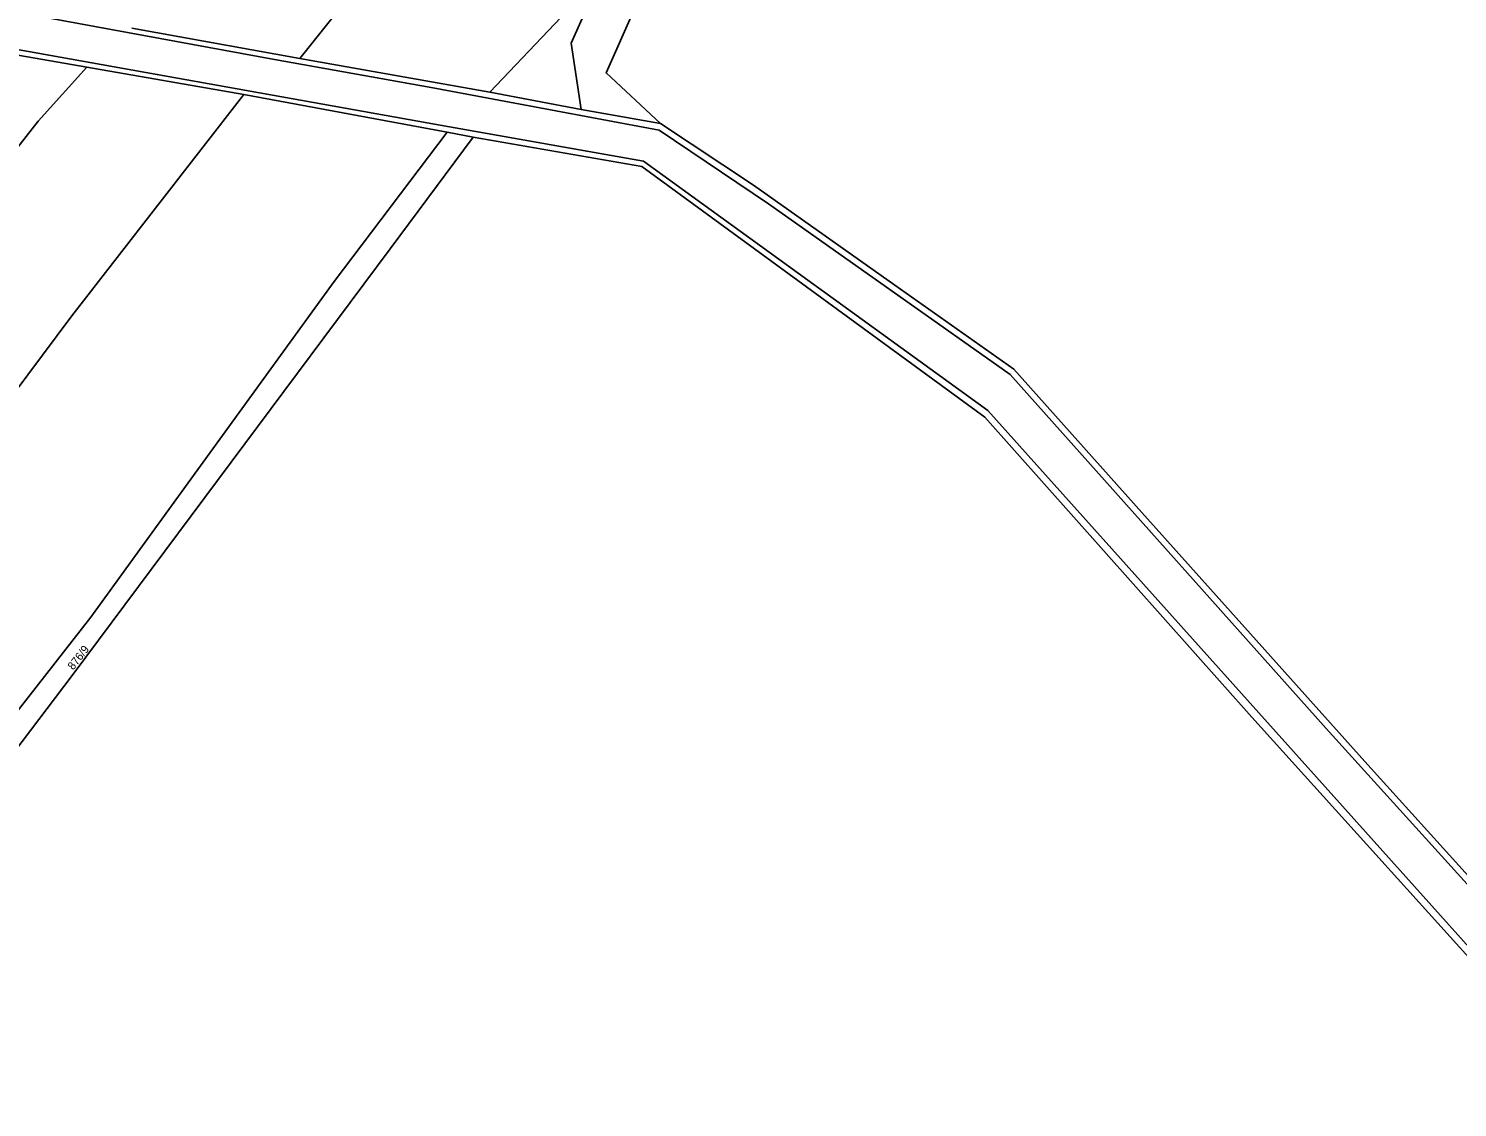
# Model space of a CAD drawing. Extents: x -7483133 to -743169, y -11317770 to -1127091.
# Drawn here: x -747811.8 to -747508.3, y -1132079.1 to -1131850 of the extents above; entities that cross this region are included whole.
import ezdxf

# ---------------------------------------------------------------- set-up
doc = ezdxf.new("R2010")
doc.units = 0
for name, color, linetype in [('Hranice parcel', 7, 'Continuous'), ('Parcelní čísla', 7, 'Continuous'), ('Vnitřní kresba', 7, 'Continuous')]:
    doc.layers.add(name, color=color, linetype=linetype)

msp = doc.modelspace()

# ---------------------------------------------------------------- linework, layer by layer
at = {"layer": 'Hranice parcel'}
for p, q in [((-747799.37, -1131858.25), (-747839.53, -1131851.31)), ((-747754.13, -1131856.36), (-747789.85, -1131849.96)), ((-747766.02, -1131864.03), (-747799.37, -1131858.25)), ((-747713.84, -1131863.52), (-747754.13, -1131856.36)), ((-747722.87, -1131872.02), (-747766.02, -1131864.03)), ((-747713.84, -1131863.52), (-747694.42, -1131867.19)), ((-747694.42, -1131867.19), (-747677.59, -1131870.17)), ((-747717.34, -1131873.06), (-747722.87, -1131872.02))]:
    msp.add_line(p, q, dxfattribs=at)
for points in [[(-747603.39, -1131726.29), (-747613.18, -1131758.77), (-747623.35, -1131774.87), (-747651.15, -1131801.66), (-747676.19, -1131826.81), (-747693.02, -1131845.21), (-747696.56, -1131853.11), (-747694.42, -1131867.19)], [(-747677.94, -1131758.02), (-747715.35, -1131807.86), (-747754.13, -1131856.36)], [(-747601, -1131766.04), (-747620.58, -1131785.29), (-747683.25, -1131846.23), (-747689.11, -1131859.46), (-747677.59, -1131870.17)], [(-747646.92, -1131783.21), (-747662.7, -1131802.96), (-747687.62, -1131835.91), (-747713.84, -1131863.52)], [(-747936.01, -1132014.3), (-747882.05, -1131963.13), (-747844.01, -1131913.39), (-747809.7, -1131869.69), (-747799.37, -1131858.25)], [(-747766.02, -1131864.03), (-747802.54, -1131911.01), (-747833.59, -1131952.47), (-747856.68, -1131983.56), (-747878.99, -1132002.51), (-747917.43, -1132036.91)], [(-747677.59, -1131870.17), (-747657.84, -1131883.3), (-747627.77, -1131904.51), (-747602.54, -1131922.38), (-747575.35, -1131952.76), (-747527.98, -1132005.67), (-747484.7, -1132053.47), (-747466.25, -1132073.95), (-747424.9, -1132119.88), (-747377.31, -1132170.88), (-747299.75, -1132213.05)], [(-747883.62, -1132066.11), (-747872.44, -1132065.32), (-747862.43, -1132056.26), (-747828.94, -1132013.76), (-747798.57, -1131974.98), (-747784.06, -1131954.95), (-747746.88, -1131903.75), (-747722.87, -1131872.02)], [(-747717.34, -1131873.06), (-747734.99, -1131896.78), (-747802.48, -1131987.42), (-747868.72, -1132074.63)], [(-747258.19, -1132251.66), (-747281.16, -1132234.43), (-747296.21, -1132226.5), (-747303.31, -1132222.76), (-747384.2, -1132180.15), (-747476.98, -1132079.32), (-747551.95, -1131996.25), (-747608.69, -1131932.57), (-747681.55, -1131879.32), (-747717.34, -1131873.06)]]:
    msp.add_lwpolyline(points, dxfattribs=at)
at = {"layer": 'Vnitřní kresba'}
for p, q in [((-747759.54, -1131856.62), (-747854.33, -1131839.25)), ((-747722.34, -1131870.9), (-747838.66, -1131850.12)), ((-747726.28, -1131862.56), (-747759.54, -1131856.62)), ((-747677.87, -1131871.59), (-747726.28, -1131862.56)), ((-747681.16, -1131878.17), (-747722.34, -1131870.9)), ((-747654.65, -1131887.23), (-747677.87, -1131871.59)), ((-747608.07, -1131931.1), (-747681.16, -1131878.17)), ((-747603.28, -1131923.51), (-747654.65, -1131887.23)), ((-747536.19, -1131998.64), (-747603.28, -1131923.51)), ((-747476.22, -1132078.18), (-747608.07, -1131931.1)), ((-747475.41, -1132065.78), (-747536.19, -1131998.64))]:
    msp.add_line(p, q, dxfattribs=at)

# ---------------------------------------------------------------- texts
at = {"layer": 'Parcelní čísla'}
msp.add_text('876/9', height=1.7, rotation=52, dxfattribs=at).set_placement((-747802.28, -1131986.33))

doc.saveas('drawing.dxf')
